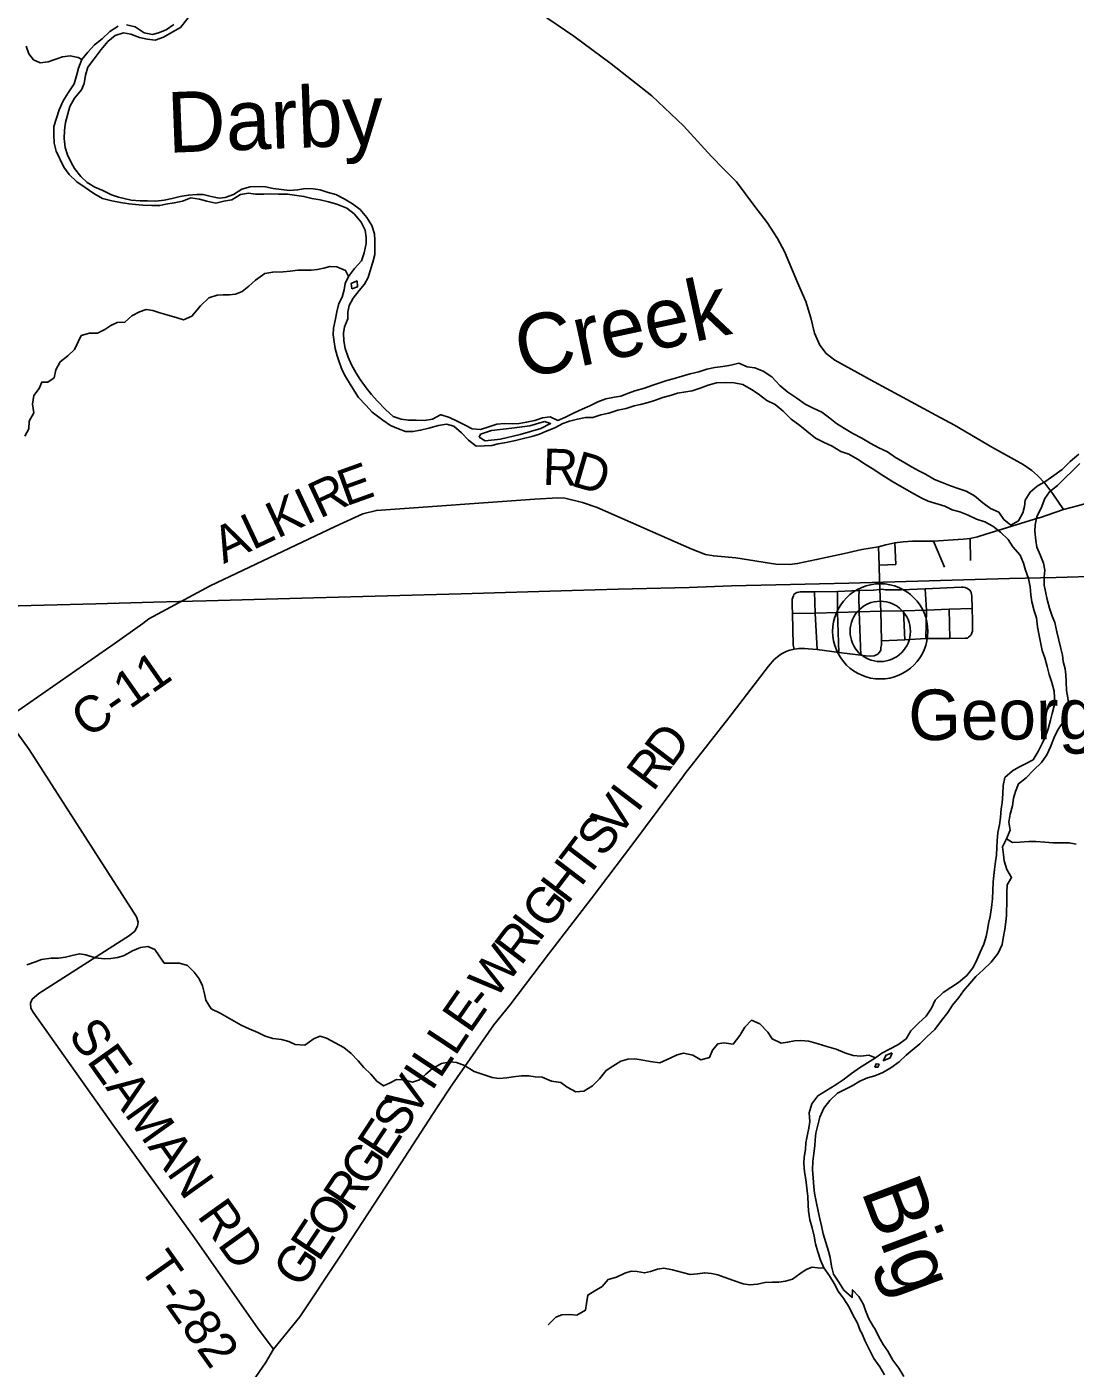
# Model space of a CAD drawing. Extents: x 114843 to 284848, y 317643 to 566895.
# Drawn here: x 136809 to 145461, y 354850 to 365920 of the extents above; entities that cross this region are included whole.
import ezdxf

# ---------------------------------------------------------------- set-up
doc = ezdxf.new("R2010")
doc.units = 0
for name, color, linetype in [('GM_X_County_Road', 7, 'Continuous'), ('GM_X_County_Road_Text', 7, 'Continuous'), ('GM_X_Major_River', 7, 'Continuous'), ('GM_X_Major_River_Text', 7, 'Continuous'), ('GM_X_Minor_River', 7, 'Continuous'), ('GM_X_Rail_Line', 7, 'Continuous'), ('GM_X_Township_Road', 7, 'Continuous'), ('GM_X_Township_Road_Text', 7, 'Continuous'), ('GM_X_Unincorporated', 7, 'Continuous'), ('GM_X_Unincorporated_Location', 7, 'Continuous'), ('GM_X_Unincorporated_Text', 7, 'Continuous')]:
    doc.layers.add(name, color=color, linetype=linetype)

msp = doc.modelspace()

# ---------------------------------------------------------------- linework, layer by layer
at = {"layer": 'GM_X_County_Road'}
for points in [[(141041, 366036), (141323, 365843), (141631, 365614), (141966, 365351), (142227, 365102), (142460, 364850), (142562, 364746), (142666, 364640), (142817, 364436), (142918, 364306), (143003, 364173), (143061, 364066), (143170, 363810), (143237, 363654), (143280, 363517), (143309, 363391), (143352, 363292), (143405, 363225), (143476, 363170), (143801, 362989), (144311, 362715)], [(144311, 362715), (144465, 362632), (144779, 362449), (145032, 362307), (145102, 362258), (145149, 362217), (145209, 362154), (145276, 362065), (145365, 361936)], [(145160, 361867), (145165, 361868), (145365, 361936), (145490, 361970), (145603, 362002), (145750, 362037), (145830, 362048), (146079, 362080), (146222, 362105), (146258, 362112)], [(136644, 360213), (137529, 360828), (137765, 360997), (137815, 361033), (138322, 361307), (139353, 361796), (139582, 361901), (139694, 361929), (141002, 362023), (141192, 362033), (141250, 362030), (141394, 361994), (141515, 361952), (142298, 361608), (142410, 361566), (142478, 361553), (142659, 361537), (142989, 361486), (143103, 361483), (143170, 361490), (143327, 361523), (143556, 361573), (143700, 361606), (143838, 361628)], [(144595, 361698), (144655, 361712), (144716, 361729), (145160, 361867)], [(143838, 361628), (143867, 361636), (143899, 361645), (143973, 361661), (144041, 361670), (144119, 361675), (144291, 361676)], [(144291, 361676), (144535, 361691), (144595, 361698)], [(143452, 360765), (143511, 360757), (143692, 360734), (143731, 360729), (143771, 360726), (143802, 360729), (143831, 360742), (143846, 360758), (143856, 360776), (143858, 360799), (143862, 360819), (143863, 360854), (143856, 361097), (143848, 361277), (143847, 361352), (143844, 361478), (143838, 361628)], [(142247, 359765), (142260, 359782), (142602, 360217), (142931, 360644), (142977, 360699), (143014, 360730), (143037, 360745), (143076, 360765), (143090, 360770)], [(143090, 360770), (143105, 360776), (143142, 360785), (143164, 360788), (143181, 360789), (143200, 360790), (143228, 360789), (143258, 360787), (143332, 360780), (143452, 360765)], [(137070, 351978), (137053, 352054), (137069, 352205), (137121, 352355), (137275, 352591), (137615, 353102), (138028, 353728), (138380, 354269), (138570, 354591), (138779, 354895), (138845, 355007), (139063, 355273), (139395, 355775), (139863, 356489), (140193, 356999), (140317, 357187), (140663, 357683), (140795, 357847), (141115, 358267), (141467, 358724), (141809, 359178), (142229, 359740), (142247, 359765)]]:
    msp.add_lwpolyline(points, dxfattribs=at)
at = {"layer": 'GM_X_Major_River'}
for points in [[(140228, 362719), (140224, 362719), (140158, 362681), (140088, 362671), (140022, 362675), (139958, 362673), (139898, 362681), (139832, 362703), (139768, 362761), (139700, 362834), (139654, 362886), (139610, 362942), (139560, 363010), (139526, 363062), (139488, 363130), (139461, 363194), (139437, 363264), (139425, 363328), (139421, 363391), (139431, 363443), (139459, 363511), (139457, 363565), (139469, 363619), (139502, 363681), (139552, 363743), (139596, 363797), (139626, 363851), (139648, 363925), (139664, 363977), (139680, 364041), (139682, 364091), (139680, 364159), (139677, 364211), (139655, 364281), (139615, 364345), (139561, 364411), (139497, 364460), (139427, 364500), (139359, 364536), (139295, 364554), (139229, 364574), (139173, 364582), (139109, 364586), (139043, 364574), (138977, 364570), (138911, 364578), (138843, 364585), (138779, 364599), (138725, 364601), (138651, 364599), (138583, 364579), (138515, 364537), (138447, 364511), (138397, 364507), (138329, 364521), (138265, 364535), (138211, 364537), (138143, 364531), (138075, 364519), (138009, 364504), (137941, 364490), (137873, 364482), (137805, 364484), (137743, 364484), (137669, 364490), (137565, 364514), (137509, 364534), (137437, 364568), (137370, 364598), (137306, 364635), (137254, 364685), (137202, 364751), (137174, 364801), (137144, 364863), (137126, 364925), (137118, 364997), (137120, 365067), (137129, 365129), (137165, 365261), (137203, 365331), (137261, 365399), (137283, 365451), (137293, 365520), (137313, 365588), (137364, 365656), (137422, 365732), (137476, 365798), (137538, 365848), (137606, 365871), (137666, 365859), (137738, 365831), (137802, 365817), (137868, 365811), (137938, 365835), (138008, 365875), (138076, 365915), (138140, 365993)], [(137562, 365924), (137494, 365882), (137430, 365822), (137366, 365770), (137312, 365712), (137262, 365650), (137235, 365578), (137221, 365526), (137199, 365450), (137149, 365376), (137109, 365308), (137077, 365235), (137053, 365165), (137033, 365097), (137032, 365031), (137034, 364961), (137050, 364893), (137114, 364761), (137158, 364701), (137222, 364641), (137290, 364595), (137361, 364544), (137433, 364504), (137511, 364484), (137583, 364470), (137653, 364458), (137705, 364454), (137767, 364448), (137841, 364444), (137907, 364446), (137957, 364456), (138025, 364467), (138093, 364481), (138161, 364509), (138233, 364499), (138295, 364481), (138369, 364465), (138435, 364481), (138501, 364491), (138571, 364537), (138637, 364547), (138697, 364539), (138765, 364539), (138817, 364543), (138887, 364540), (138959, 364540), (139095, 364520), (139161, 364504), (139229, 364492), (139299, 364476), (139367, 364456), (139449, 364422), (139509, 364377), (139569, 364309), (139601, 364243), (139609, 364181), (139608, 364131), (139594, 364055), (139570, 363989), (139512, 363925), (139464, 363859), (139436, 363801), (139428, 363749), (139410, 363689), (139385, 363637), (139367, 363569), (139353, 363497), (139339, 363433), (139337, 363379), (139345, 363321), (139353, 363264), (139371, 363206), (139387, 363154), (139412, 363086), (139438, 363034), (139476, 362970), (139514, 362914), (139546, 362862), (139606, 362798), (139660, 362740), (139726, 362689), (139746, 362673)], [(138022, 365939), (137958, 365895), (137896, 365871), (137846, 365857), (137776, 365871), (137704, 365919), (137632, 365936)], [(139534, 363823), (139486, 363803), (139492, 363757)], [(139492, 363757), (139538, 363775), (139534, 363823)], [(145491, 362392), (145420, 362332), (145352, 362268), (145284, 362216), (145218, 362170), (145148, 362128), (145090, 362080), (145048, 362014), (145042, 361962), (145028, 361908), (144994, 361842), (144929, 361808), (144872, 361854), (144830, 361914), (144762, 361944), (144698, 361992), (144630, 362048), (144562, 362087), (144496, 362109), (144432, 362131), (144364, 362159), (144300, 362185), (144226, 362227), (144170, 362257), (144110, 362289), (144041, 362329), (143977, 362366), (143911, 362412), (143839, 362446), (143769, 362484), (143699, 362524), (143625, 362564), (143557, 362606), (143491, 362645), (143437, 362691), (143371, 362739), (143297, 362773), (143232, 362807), (143164, 362855), (143090, 362905), (143024, 362961), (142956, 363032), (142886, 363078), (142818, 363106), (142754, 363114), (142686, 363144), (142618, 363128), (142552, 363116), (142488, 363108), (142422, 363094), (142354, 363072), (142284, 363055), (142216, 363037), (142142, 363015), (142090, 363001), (142026, 362979), (141976, 362963), (141906, 362939), (141826, 362917), (141774, 362897), (141712, 362871), (141660, 362863), (141586, 362851), (141522, 362825), (141456, 362791), (141392, 362765), (141326, 362735), (141255, 362699), (141191, 362672), (141128, 362700), (141065, 362692), (141001, 362670), (140933, 362656), (140871, 362646), (140819, 362644), (140751, 362646), (140687, 362642), (140621, 362620), (140553, 362598), (140485, 362602), (140421, 362636), (140361, 362665), (140296, 362697), (140228, 362719)], [(139746, 362673), (139811, 362629), (139875, 362603), (139935, 362581), (139995, 362579), (140059, 362591), (140127, 362609), (140205, 362631), (140273, 362641), (140333, 362625), (140397, 362570), (140455, 362508), (140517, 362458), (140587, 362462), (140647, 362466), (140699, 362478), (140765, 362490), (140843, 362506), (140909, 362522), (140977, 362538), (141039, 362558), (141089, 362580), (141167, 362611), (141233, 362645), (141287, 362665), (141353, 362683), (141419, 362695), (141481, 362697), (141546, 362719), (141612, 362731), (141686, 362757), (141754, 362769), (141820, 362793), (141874, 362803), (141936, 362819), (141988, 362835), (142058, 362861), (142130, 362881), (142180, 362896), (142248, 362908), (142300, 362916), (142366, 362938), (142432, 362964), (142500, 362982), (142576, 362986), (142646, 362982), (142718, 362968), (142790, 362928), (142844, 362890), (142916, 362837), (142984, 362803), (143051, 362749), (143117, 362681), (143187, 362631), (143247, 362583), (143317, 362525), (143383, 362493), (143455, 362458), (143527, 362416), (143593, 362392), (143665, 362352), (143735, 362304), (143786, 362274), (143864, 362222), (143948, 362171), (144014, 362133), (144076, 362097), (144130, 362067), (144196, 362031), (144248, 362005), (144384, 361965), (144446, 361933), (144510, 361918), (144578, 361890), (144646, 361856), (144714, 361836), (144781, 361800), (144845, 361750), (144907, 361690), (144947, 361628), (145007, 361559), (145033, 361493), (145051, 361435), (145075, 361367)], [(140541, 362534), (140591, 362502), (140717, 362518), (140879, 362556), (141051, 362604), (141131, 362646), (141081, 362662)], [(141081, 362662), (140959, 362628), (140811, 362608), (140643, 362588), (140553, 362558), (140541, 362534)], [(145216, 361261), (145204, 361311), (145205, 361381), (145209, 361435), (145199, 361495), (145171, 361563), (145143, 361627), (145135, 361681), (145127, 361759), (145131, 361810), (145144, 361878), (145180, 361948), (145210, 362026), (145250, 362082), (145314, 362134), (145376, 362196), (145440, 362258), (145498, 362316)], [(145075, 361367), (145090, 361299), (145094, 361233), (145104, 361175), (145122, 361101), (145142, 361043), (145150, 360969), (145162, 360911), (145189, 360774), (145209, 360712), (145229, 360642), (145245, 360574), (145267, 360508), (145287, 360438), (145291, 360386), (145287, 360316), (145272, 360252), (145258, 360198), (145238, 360126), (145216, 360064), (145192, 360012), (145156, 359940), (145114, 359871), (145046, 359836), (144996, 359810), (144944, 359780), (144879, 359724), (144865, 359658), (144863, 359590), (144857, 359517), (144849, 359465), (144843, 359395), (144835, 359335), (144823, 359271), (144816, 359201), (144814, 359147), (144810, 359083), (144804, 359033), (144794, 358967), (144788, 358915), (144784, 358863), (144782, 358791), (144779, 358723), (144769, 358651), (144759, 358577), (144745, 358521), (144737, 358468), (144727, 358412), (144707, 358350), (144677, 358284), (144653, 358226), (144618, 358158), (144566, 358092), (144498, 358034), (144370, 357950), (144304, 357886), (144274, 357820), (144230, 357754), (144168, 357698), (144103, 357634), (144065, 357568), (143997, 357518), (143929, 357482), (143865, 357449), (143813, 357411), (143747, 357371), (143681, 357329), (143615, 357281), (143545, 357231), (143479, 357187), (143408, 357143), (143336, 357097), (143286, 357033), (143264, 356957), (143270, 356885), (143262, 356831), (143252, 356779), (143238, 356709), (143234, 356656), (143223, 356592), (143221, 356542), (143227, 356470), (143237, 356406), (143253, 356266), (143257, 356198), (143261, 356146), (143270, 356074), (143290, 356008), (143306, 355940), (143318, 355876), (143338, 355811), (143360, 355741), (143386, 355679), (143433, 355613), (143473, 355549), (143505, 355485), (143551, 355423), (143595, 355353), (143625, 355291), (143663, 355222), (143687, 355160)], [(143795, 355192), (143757, 355258), (143731, 355326), (143713, 355376), (143675, 355441), (143623, 355497), (143619, 355433), (143551, 355495), (143509, 355559), (143466, 355627), (143450, 355693), (143438, 355765), (143424, 355815), (143404, 355887), (143382, 355960), (143366, 356024), (143352, 356082), (143339, 356146), (143323, 356226), (143309, 356294), (143305, 356348), (143297, 356420), (143293, 356490), (143295, 356556), (143305, 356622), (143312, 356686), (143316, 356736), (143320, 356789), (143336, 356857), (143352, 356921), (143386, 356995), (143436, 357059), (143500, 357119), (143550, 357145), (143619, 357181), (143683, 357219), (143747, 357246), (143807, 357262), (143873, 357290), (143939, 357328), (144007, 357378), (144065, 357434), (144115, 357474), (144179, 357526), (144237, 357584), (144303, 357644), (144358, 357720), (144410, 357786), (144448, 357846), (144500, 357910), (144538, 357964), (144590, 358026), (144640, 358082), (144702, 358138), (144768, 358202), (144825, 358274), (144857, 358348), (144867, 358400), (144879, 358470), (144889, 358534), (144893, 358586), (144897, 358719), (144896, 358775), (144900, 358839), (144936, 358901), (144896, 358965), (144874, 359037), (144868, 359087), (144860, 359153), (144894, 359219), (144925, 359291), (144913, 359357), (144923, 359421), (144943, 359491), (144953, 359555), (144967, 359609), (144993, 359673), (145055, 359723), (145118, 359785), (145184, 359849), (145228, 359911), (145256, 359979), (145288, 360055), (145318, 360119), (145364, 360188), (145380, 360242), (145407, 360310), (145401, 360382), (145389, 360444), (145387, 360514), (145383, 360572), (145377, 360622), (145361, 360682), (145355, 360734), (145343, 360790), (145308, 360926), (145292, 361004), (145272, 361055), (145248, 361121), (145230, 361195), (145216, 361261)], [(143877, 357386), (143933, 357412), (143949, 357452)], [(143949, 357452), (143901, 357434), (143877, 357386)], [(143843, 357358), (143817, 357362), (143807, 357334)], [(143807, 357334), (143833, 357334), (143843, 357358)], [(143687, 355160), (143699, 355138), (143726, 355078), (143763, 355003), (143799, 354929), (143849, 354861), (143887, 354795)], [(144047, 354782), (144005, 354851), (143955, 354917), (143914, 354991), (143876, 355047), (143838, 355114), (143806, 355178), (143795, 355192)]]:
    msp.add_lwpolyline(points, dxfattribs=at)
at = {"layer": 'GM_X_Minor_River'}
for points in [[(137262, 365650), (137232, 365667), (137166, 365681), (137104, 365671), (137040, 365650), (136984, 365630), (136918, 365622), (136864, 365648), (136826, 365698), (136803, 365759)], [(139464, 363859), (139439, 363910), (139367, 363938), (139309, 363943), (139259, 363929), (139207, 363917), (139155, 363913), (139101, 363913), (139045, 363912), (138983, 363904), (138923, 363898), (138839, 363896), (138773, 363885), (138696, 363829), (138642, 363779), (138586, 363737), (138532, 363715), (138482, 363707), (138430, 363708), (138380, 363706), (138310, 363684), (138243, 363618), (138171, 363532), (138103, 363503), (138049, 363517), (137983, 363537), (137907, 363559), (137849, 363578), (137795, 363588), (137739, 363568), (137675, 363534), (137619, 363482), (137555, 363479), (137502, 363455), (137452, 363421), (137392, 363393), (137326, 363393), (137258, 363372), (137232, 363320), (137203, 363256), (137147, 363204), (137083, 363154), (137049, 363090), (137034, 363024), (136982, 362988), (136932, 362988), (136910, 362936), (136868, 362878), (136855, 362806), (136867, 362734), (136829, 362666), (136826, 362602), (136792, 362542)], [(144894, 359219), (144943, 359189), (145005, 359191), (145077, 359196), (145135, 359196), (145209, 359190), (145275, 359185), (145411, 359185), (145469, 359175)], [(143813, 357411), (143759, 357433), (143693, 357425), (143629, 357431), (143561, 357454), (143489, 357482), (143411, 357504), (143339, 357527), (143263, 357549), (143197, 357555), (143145, 357551), (143087, 357540), (143033, 357532), (142959, 357568), (142924, 357624), (142858, 357691), (142790, 357721), (142734, 357665), (142693, 357595), (142637, 357525), (142561, 357534), (142511, 357526), (142467, 357474), (142443, 357414), (142372, 357394), (142305, 357434), (142227, 357451), (142177, 357437), (142124, 357411), (142032, 357371), (141952, 357382), (141878, 357394), (141826, 357402), (141768, 357400), (141712, 357383), (141644, 357343), (141590, 357307), (141534, 357237), (141477, 357181), (141407, 357135), (141341, 357130), (141269, 357168), (141215, 357208), (141139, 357218), (141062, 357251), (141004, 357255), (140952, 357263), (140892, 357263), (140822, 357256), (140769, 357246), (140705, 357242), (140649, 357250), (140574, 357275), (140502, 357299), (140420, 357349), (140354, 357372), (140302, 357378), (140232, 357364), (140156, 357324), (140103, 357276), (140049, 357229), (139993, 357211), (139919, 357229), (139861, 357233), (139803, 357202), (139753, 357180), (139697, 357220), (139649, 357276), (139590, 357333), (139542, 357387), (139486, 357447), (139426, 357497), (139354, 357534), (139283, 357574), (139231, 357590), (139181, 357572), (139104, 357515), (139024, 357521), (138972, 357545), (138910, 357563), (138838, 357572), (138769, 357594), (138715, 357620), (138645, 357651), (138577, 357681), (138481, 357737), (138405, 357780), (138331, 357816), (138286, 357886), (138276, 357940), (138258, 358006), (138231, 358063), (138189, 358119), (138135, 358173), (138069, 358193), (138003, 358192), (137943, 358192), (137901, 358252), (137864, 358306), (137808, 358329), (137746, 358321)], [(137746, 358321), (137681, 358295), (137611, 358257), (137559, 358239), (137501, 358230), (137449, 358228), (137373, 358238), (137297, 358262), (137243, 358271), (137183, 358257), (137127, 358241), (137069, 358235), (137009, 358234), (136931, 358222), (136881, 358204), (136809, 358180)], [(143386, 355679), (143355, 355676), (143291, 355684), (143241, 355666), (143189, 355629), (143127, 355585), (143070, 355567), (143014, 355561), (142964, 355559), (142900, 355558), (142838, 355544), (142772, 355538), (142720, 355546), (142640, 355573), (142564, 355601), (142511, 355621), (142459, 355631), (142403, 355638), (142343, 355628), (142283, 355624), (142219, 355640), (142137, 355663), (142065, 355675), (142013, 355667), (141957, 355649), (141907, 355637), (141847, 355648), (141795, 355650), (141744, 355634), (141674, 355600), (141606, 355582), (141558, 355525), (141496, 355489), (141438, 355453), (141427, 355385), (141419, 355329), (141349, 355287), (141291, 355293), (141225, 355291), (141175, 355272), (141112, 355208)]]:
    msp.add_lwpolyline(points, dxfattribs=at)
at = {"layer": 'GM_X_Rail_Line'}
msp.add_lwpolyline([(136634, 361138), (137378, 361159), (137572, 361163), (137858, 361171), (138063, 361178), (138290, 361182), (139178, 361207), (140394, 361241), (141310, 361269), (141688, 361278), (142274, 361294), (142624, 361306), (142990, 361314), (143593, 361329), (144918, 361366), (145303, 361376), (145671, 361387)], dxfattribs=at)
at = {"layer": 'GM_X_Township_Road'}
for p, q in [((143980, 361483), (143973, 361661)), ((144381, 361460), (144291, 361676)), ((144596, 361517), (144595, 361698)), ((143844, 361478), (143980, 361483)), ((144054, 360861), (144044, 361100)), ((144426, 360873), (144420, 361113))]:
    msp.add_line(p, q, dxfattribs=at)
for points in [[(143142, 360785), (143134, 360819), (143128, 361077), (143125, 361141), (143126, 361197), (143130, 361211), (143135, 361225), (143140, 361234)], [(143140, 361234), (143150, 361243), (143164, 361251), (143179, 361255), (143190, 361257), (143308, 361257), (143499, 361261)], [(143332, 360780), (143315, 361082), (143308, 361257)], [(143499, 361261), (143678, 361268), (143795, 361272), (143848, 361277), (143868, 361278), (143880, 361276), (143896, 361275), (143901, 361275)], [(143511, 360757), (143499, 361087), (143499, 361261)], [(143692, 360734), (143678, 361092), (143674, 361217), (143678, 361268)], [(143901, 361275), (144028, 361274), (144224, 361283), (144522, 361296), (144540, 361295), (144554, 361293), (144573, 361285), (144592, 361272)], [(144227, 360873), (144233, 361107), (144224, 361283)], [(144613, 361020), (144610, 361120), (144609, 361221), (144605, 361239), (144603, 361251), (144598, 361262), (144592, 361272)], [(143499, 361087), (143678, 361092), (143856, 361097), (144044, 361100), (144233, 361107), (144420, 361113), (144610, 361120)], [(143128, 361077), (143315, 361082), (143499, 361087)], [(144581, 360882), (144594, 360894), (144602, 360903), (144609, 360918), (144613, 360933), (144614, 360961), (144613, 361020)], [(143863, 360854), (144054, 360861), (144227, 360873), (144426, 360873), (144553, 360874), (144571, 360876), (144581, 360882)], [(138845, 355007), (138719, 355176), (138193, 355925), (137521, 356856), (136861, 357787), (136843, 357821), (136839, 357863), (136853, 357895), (136909, 357941), (137656, 358421), (137700, 358457), (137722, 358498), (137729, 358532), (137713, 358576), (137360, 359128), (136829, 359955), (136644, 360213)]]:
    msp.add_lwpolyline(points, dxfattribs=at)
at = {"layer": 'GM_X_Unincorporated'}
for radius in [393, 249]:
    msp.add_circle((143852, 360931), radius, dxfattribs=at)
at = {"layer": 'GM_X_Unincorporated_Location'}
msp.add_line((143852, 360931), (143852, 360931), dxfattribs=at)

# ---------------------------------------------------------------- texts
at = {"layer": 'GM_X_County_Road_Text'}
for s, rotation, p in [('R', 358.132, (141063, 362141)), ('E', 19.8084, (139442, 361961)), ('D', 343.7109, (141290, 362136)), ('R', 25.0286, (139226, 361859)), ('I', 25.2137, (139115, 361807)), ('K', 25.217, (138876, 361694)), ('L', 25.2135, (138673, 361599)), ('A', 25.2147, (138434, 361486)), ('C-11', 34.9608, (137312, 360042)), ('D', 52.8098, (142126, 359796)), ('R', 52.8092, (141977, 359600)), ('I', 52.8067, (141846, 359428)), ('V', 52.8083, (141687, 359218)), ('S', 52.8103, (141565, 359056)), ('T', 52.8075, (141429, 358878)), ('H', 52.8083, (141269, 358667)), ('G', 52.8083, (141110, 358457)), ('I', 52.8097, (141035, 358359)), ('R', 52.8119, (140886, 358163)), ('W', 52.4219, (140673, 357885)), ('E', 55.265, (140466, 357603)), ('-', 51.0181, (140590, 357783)), ('L', 56.4609, (140343, 357418)), ('L', 56.5087, (140219, 357231)), ('I', 56.5064, (140151, 357128)), ('V', 56.5106, (140006, 356908)), ('S', 56.5113, (139894, 356739)), ('E', 56.5087, (139770, 356552)), ('G', 56.5071, (139624, 356332)), ('R', 56.5118, (139488, 356126)), ('O', 56.5082, (139343, 355906)), ('E', 56.5072, (139219, 355719)), ('G', 56.5106, (139073, 355499))]:
    msp.add_text(s, height=300, rotation=rotation, dxfattribs=at).set_placement(p)
at = {"layer": 'GM_X_Major_River_Text'}
for s, rotation, p in [('Darby', 2.1768, (137975, 364880)), ('Creek', 12.1349, (140897, 363013)), ('Big', 290.4162, (143691, 356315))]:
    msp.add_text(s, height=500, rotation=rotation, dxfattribs=at).set_placement(p)
at = {"layer": 'GM_X_Township_Road_Text'}
for s, rotation, p in [('SEAMAN', 305.497, (137142, 357603)), ('RD', 305.6052, (138208, 356107)), ('T-282', 305.3292, (137726, 355684))]:
    msp.add_text(s, height=300, rotation=rotation, dxfattribs=at).set_placement(p)
at = {"layer": 'GM_X_Unincorporated_Text'}
msp.add_text('Georgesville', height=417.03, rotation=0.412, dxfattribs=at).set_placement((144085, 360032))

doc.saveas('drawing.dxf')
